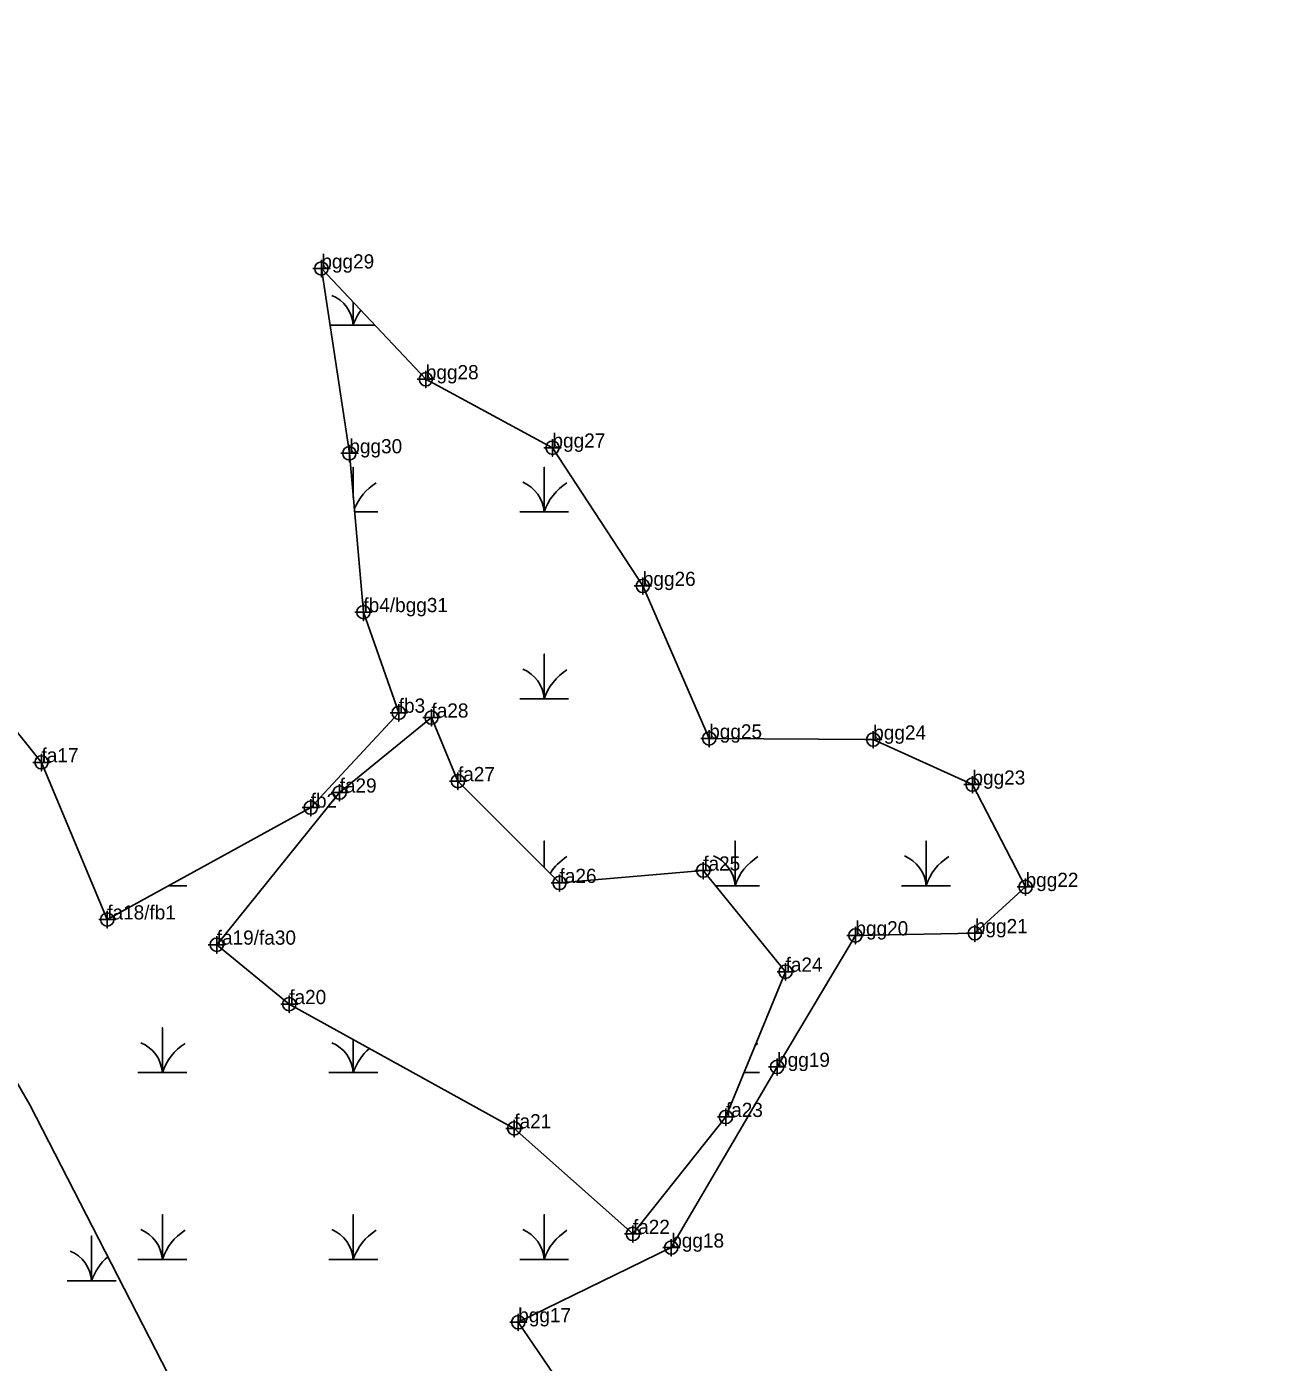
# Model space of a CAD drawing. Extents: x 2071991 to 2268989, y 436479 to 469629.
# Drawn here: x 2260518.1 to 2260956.1, y 440892.7 to 441363 of the extents above; entities that cross this region are included whole.
import ezdxf

# ---------------------------------------------------------------- set-up
doc = ezdxf.new("R2010")
doc.units = 0
for name, color, linetype in [('Exist Environmental Wetland Boundary', 7, 'Continuous'), ('Exist Environmental Wetland Boundary Cogo Comment', 7, 'Continuous'), ('Exist Environmental Wetland Boundary Cogo Point CELL', 7, 'Continuous'), ('Exist Hydro Jurisdictional Stream or Body of Water NEU Mitigable', 7, 'Continuous'), ('Exist Hydro Swamp or Marsh', 7, 'Continuous')]:
    doc.layers.add(name, color=color, linetype=linetype)

msp = doc.modelspace()

# ---------------------------------------------------------------- linework, layer by layer
at = {"layer": 'Exist Environmental Wetland Boundary'}
for points in [[(2260480.85, 442064.51), (2260471.33, 442023.13), (2260478.24, 441984.37), (2260453.18, 441919.62), (2260429.42, 441892.42), (2260405.4, 441828.34), (2260382.58, 441774.65), (2260378.54, 441677.46), (2260371.11, 441593.52), (2260413.53, 441501.55), (2260451.72, 441470.49), (2260474.35, 441433.89), (2260474.01, 441354.15), (2260435.58, 441283.64), (2260458.13, 441223.04), (2260478.69, 441159.57), (2260523.25, 441103.96), (2260546.39, 441048.63)], [(2260546.39, 441048.63), (2260618.01, 441088.01), (2260649, 441121.42), (2260636.57, 441156.84), (2260631.61, 441212.76), (2260621.76, 441277.83), (2260658.53, 441238.83), (2260703.11, 441214.74), (2260734.92, 441166.07), (2260758.28, 441112.34), (2260816, 441111.96), (2260850.94, 441096.11), (2260869.64, 441060.08), (2260851.79, 441043.8), (2260809.74, 441043.03), (2260782.17, 440996.74), (2260744.92, 440933.11), (2260691.05, 440906.82), (2260740.96, 440833.53)], [(2260584.94, 441039.76), (2260610.45, 441018.83), (2260689.66, 440975.09), (2260731.41, 440937.91), (2260764.15, 440979.1), (2260785.15, 441030.24), (2260756.17, 441065.85), (2260705.59, 441061.49), (2260669.84, 441097.33), (2260660.52, 441119.71), (2260628.19, 441093.3), (2260584.94, 441039.76)]]:
    msp.add_lwpolyline(points, dxfattribs=at)
at = {"layer": 'Exist Environmental Wetland Boundary Cogo Point CELL'}
for points in [[(2260621.76, 441280.83), (2260621.76, 441274.83), (2260621.76, 441277.83), (2260624.76, 441277.83), (2260618.76, 441277.83)], [(2260658.53, 441241.83), (2260658.53, 441235.83), (2260658.53, 441238.83), (2260661.53, 441238.83), (2260655.53, 441238.83)], [(2260631.61, 441215.76), (2260631.61, 441209.76), (2260631.61, 441212.76), (2260634.61, 441212.76), (2260628.61, 441212.76)], [(2260703.11, 441217.74), (2260703.11, 441211.74), (2260703.11, 441214.74), (2260706.11, 441214.74), (2260700.11, 441214.74)], [(2260734.92, 441169.07), (2260734.92, 441163.07), (2260734.92, 441166.07), (2260737.92, 441166.07), (2260731.92, 441166.07)], [(2260636.57, 441159.84), (2260636.57, 441153.84), (2260636.57, 441156.84), (2260639.57, 441156.84), (2260633.57, 441156.84)], [(2260649, 441124.42), (2260649, 441118.42), (2260649, 441121.42), (2260652, 441121.42), (2260646, 441121.42)], [(2260660.52, 441122.71), (2260660.52, 441116.71), (2260660.52, 441119.71), (2260663.52, 441119.71), (2260657.52, 441119.71)], [(2260758.28, 441115.34), (2260758.28, 441109.34), (2260758.28, 441112.34), (2260761.28, 441112.34), (2260755.28, 441112.34)], [(2260816, 441114.96), (2260816, 441108.96), (2260816, 441111.96), (2260819, 441111.96), (2260813, 441111.96)], [(2260523.25, 441106.96), (2260523.25, 441100.96), (2260523.25, 441103.96), (2260526.25, 441103.96), (2260520.25, 441103.96)], [(2260669.84, 441100.33), (2260669.84, 441094.33), (2260669.84, 441097.33), (2260672.84, 441097.33), (2260666.84, 441097.33)], [(2260850.94, 441099.11), (2260850.94, 441093.11), (2260850.94, 441096.11), (2260853.94, 441096.11), (2260847.94, 441096.11)], [(2260628.19, 441096.3), (2260628.19, 441090.3), (2260628.19, 441093.3), (2260631.19, 441093.3), (2260625.19, 441093.3)], [(2260618.01, 441091.01), (2260618.01, 441085.01), (2260618.01, 441088.01), (2260621.01, 441088.01), (2260615.01, 441088.01)], [(2260756.17, 441068.85), (2260756.17, 441062.85), (2260756.17, 441065.85), (2260759.17, 441065.85), (2260753.17, 441065.85)], [(2260705.59, 441064.49), (2260705.59, 441058.49), (2260705.59, 441061.49), (2260708.59, 441061.49), (2260702.59, 441061.49)], [(2260869.64, 441063.08), (2260869.64, 441057.08), (2260869.64, 441060.08), (2260872.64, 441060.08), (2260866.64, 441060.08)], [(2260546.39, 441051.63), (2260546.39, 441045.63), (2260546.39, 441048.63), (2260549.39, 441048.63), (2260543.39, 441048.63)], [(2260809.74, 441046.03), (2260809.74, 441040.03), (2260809.74, 441043.03), (2260812.74, 441043.03), (2260806.74, 441043.03)], [(2260851.79, 441046.8), (2260851.79, 441040.8), (2260851.79, 441043.8), (2260854.79, 441043.8), (2260848.79, 441043.8)], [(2260584.94, 441042.76), (2260584.94, 441036.76), (2260584.94, 441039.76), (2260587.94, 441039.76), (2260581.94, 441039.76)], [(2260785.15, 441033.24), (2260785.15, 441027.24), (2260785.15, 441030.24), (2260788.15, 441030.24), (2260782.15, 441030.24)], [(2260610.45, 441021.83), (2260610.45, 441015.83), (2260610.45, 441018.83), (2260613.45, 441018.83), (2260607.45, 441018.83)], [(2260782.17, 440999.74), (2260782.17, 440993.74), (2260782.17, 440996.74), (2260785.17, 440996.74), (2260779.17, 440996.74)], [(2260764.15, 440982.1), (2260764.15, 440976.1), (2260764.15, 440979.1), (2260767.15, 440979.1), (2260761.15, 440979.1)], [(2260689.66, 440978.09), (2260689.66, 440972.09), (2260689.66, 440975.09), (2260692.66, 440975.09), (2260686.66, 440975.09)], [(2260731.41, 440940.91), (2260731.41, 440934.91), (2260731.41, 440937.91), (2260734.41, 440937.91), (2260728.41, 440937.91)], [(2260744.92, 440936.11), (2260744.92, 440930.11), (2260744.92, 440933.11), (2260747.92, 440933.11), (2260741.92, 440933.11)], [(2260691.05, 440909.82), (2260691.05, 440903.82), (2260691.05, 440906.82), (2260694.05, 440906.82), (2260688.05, 440906.82)]]:
    msp.add_lwpolyline(points, dxfattribs=at)
for centre in [(2260621.76, 441277.83), (2260658.53, 441238.83), (2260631.61, 441212.76), (2260703.11, 441214.74), (2260734.92, 441166.07), (2260636.57, 441156.84), (2260649, 441121.42), (2260660.52, 441119.71), (2260758.28, 441112.34), (2260816, 441111.96), (2260523.25, 441103.96), (2260669.84, 441097.33), (2260850.94, 441096.11), (2260628.19, 441093.3), (2260618.01, 441088.01), (2260756.17, 441065.85), (2260705.59, 441061.49), (2260869.64, 441060.08), (2260546.39, 441048.63), (2260809.74, 441043.03), (2260851.79, 441043.8), (2260584.94, 441039.76), (2260785.15, 441030.24), (2260610.45, 441018.83), (2260782.17, 440996.74), (2260764.15, 440979.1), (2260689.66, 440975.09), (2260731.41, 440937.91), (2260744.92, 440933.11), (2260691.05, 440906.82)]:
    msp.add_circle(centre, 2.34, dxfattribs=at)
at = {"layer": 'Exist Hydro Jurisdictional Stream or Body of Water NEU Mitigable'}
msp.add_lwpolyline([(2260075.45, 441954.42), (2260114.02, 441801.94), (2260184.81, 441648.46), (2260298.86, 441376.92), (2260416.84, 441160.47), (2260519.09, 440983.38), (2260589.88, 440845.64), (2260656.73, 440711.84), (2260727.52, 440609.51), (2260817.97, 440519), (2260888.76, 440463.9), (2260939.89, 440416.68), (2260956.11, 440384.21)], dxfattribs=at)
at = {"layer": 'Exist Hydro Swamp or Marsh'}
for p, q in [((2260633.44, 441192.1), (2260641.59, 441192.1)), ((2260568.05, 441060.54), (2260574.39, 441060.54)), ((2260770.58, 440994.76), (2260776, 440994.76))]:
    msp.add_line(p, q, dxfattribs=at)
for points in [[(2260624.78, 441257.88), (2260632.99, 441257.88), (2260632.99, 441265.92)], [(2260632.99, 441265.92), (2260632.99, 441257.88), (2260640.57, 441257.88)], [(2260632.99, 441197.22), (2260632.99, 441207.88), (2260632.99, 441197.22)], [(2260691.59, 441192.1), (2260700.19, 441192.1), (2260700.19, 441207.88), (2260700.19, 441192.1), (2260708.79, 441192.1)], [(2260691.59, 441126.32), (2260700.19, 441126.32), (2260700.19, 441142.1), (2260700.19, 441126.32), (2260708.79, 441126.32)], [(2260700.19, 441066.9), (2260700.19, 441076.32), (2260700.19, 441066.9)], [(2260760.49, 441060.54), (2260767.4, 441060.54), (2260767.4, 441076.32), (2260767.4, 441060.54), (2260776, 441060.54)], [(2260826, 441060.54), (2260834.6, 441060.54), (2260834.6, 441076.32), (2260834.6, 441060.54), (2260843.2, 441060.54)], [(2260557.18, 440994.76), (2260565.79, 440994.76), (2260565.79, 441010.54), (2260565.79, 440994.76), (2260574.39, 440994.76)], [(2260624.39, 440994.76), (2260632.99, 440994.76), (2260632.99, 441006.38)], [(2260632.99, 441006.38), (2260632.99, 440994.76), (2260641.59, 440994.76)], [(2260557.18, 440928.98), (2260565.79, 440928.98), (2260565.79, 440944.76), (2260565.79, 440928.98), (2260574.39, 440928.98)], [(2260624.39, 440928.98), (2260632.99, 440928.98), (2260632.99, 440944.76), (2260632.99, 440928.98), (2260641.59, 440928.98)], [(2260691.59, 440928.98), (2260700.19, 440928.98), (2260700.19, 440944.76), (2260700.19, 440928.98), (2260708.79, 440928.98)], [(2260532.3, 440921.43), (2260540.9, 440921.43), (2260540.9, 440937.21), (2260540.9, 440921.43), (2260549.5, 440921.43)]]:
    msp.add_lwpolyline(points, dxfattribs=at)
for centre, radius, start, end in [((2260620.72, 441257), 12.3, 4.1403, 67.535), ((2260651.23, 441251.82), 19.22, 144.1182, 161.6222), ((2260651.23, 441186.04), 19.22, 122.1274, 158.4418), ((2260687.93, 441191.22), 12.3, 4.1403, 67.535), ((2260718.43, 441186.04), 19.22, 122.1274, 161.6222), ((2260687.93, 441125.43), 12.3, 4.1403, 67.535), ((2260718.43, 441120.26), 19.22, 122.1274, 161.6222), ((2260718.43, 441054.48), 19.22, 122.1274, 147.374), ((2260755.13, 441059.65), 12.3, 4.1403, 67.535), ((2260785.64, 441054.48), 19.22, 122.1274, 161.6222), ((2260822.33, 441059.65), 12.3, 4.1403, 67.535), ((2260852.84, 441054.48), 19.22, 122.1274, 161.6222), ((2260553.52, 440993.87), 12.3, 4.1403, 67.535), ((2260584.03, 440988.7), 19.22, 122.1274, 161.6222), ((2260620.72, 440993.87), 12.3, 4.1403, 67.535), ((2260651.23, 440988.7), 19.22, 130.8206, 161.6222), ((2260785.64, 440988.7), 19.22, 122.1274, 125.2925), ((2260553.52, 440928.09), 12.3, 4.1403, 67.535), ((2260584.03, 440922.92), 19.22, 122.1274, 161.6222), ((2260620.72, 440928.09), 12.3, 4.1403, 67.535), ((2260651.23, 440922.92), 19.22, 122.1274, 161.6222), ((2260687.93, 440928.09), 12.3, 4.1403, 67.535), ((2260718.43, 440922.92), 19.22, 122.1274, 161.6222), ((2260528.64, 440920.54), 12.3, 4.1403, 67.535), ((2260559.15, 440915.36), 19.22, 130.8529, 161.6222)]:
    msp.add_arc(centre, radius, start, end, dxfattribs=at)

# ---------------------------------------------------------------- texts
at = {"layer": 'Exist Environmental Wetland Boundary Cogo Comment'}
for s, p in [('bgg29', (2260621.76, 441277.83)), ('bgg28', (2260658.53, 441238.83)), ('bgg27', (2260703.11, 441214.74)), ('bgg30', (2260631.61, 441212.76)), ('bgg26', (2260734.92, 441166.07)), ('fb4/bgg31', (2260636.57, 441156.84)), ('fb3', (2260649, 441121.42)), ('fa28', (2260660.52, 441119.71)), ('bgg25', (2260758.28, 441112.34)), ('bgg24', (2260816, 441111.96)), ('fa17', (2260523.25, 441103.96)), ('fa27', (2260669.84, 441097.33)), ('bgg23', (2260850.94, 441096.11)), ('fa29', (2260628.19, 441093.3)), ('fb2', (2260618.01, 441088.01)), ('fa25', (2260756.17, 441065.85)), ('fa26', (2260705.59, 441061.49)), ('bgg22', (2260869.64, 441060.08)), ('fa18/fb1', (2260546.39, 441048.63)), ('fa19/fa30', (2260584.94, 441039.76)), ('bgg20', (2260809.74, 441043.03)), ('bgg21', (2260851.79, 441043.8)), ('fa24', (2260785.15, 441030.24)), ('fa20', (2260610.45, 441018.83)), ('bgg19', (2260782.17, 440996.74)), ('fa23', (2260764.15, 440979.1)), ('fa21', (2260689.66, 440975.09)), ('fa22', (2260731.41, 440937.91)), ('bgg18', (2260744.92, 440933.11)), ('bgg17', (2260691.05, 440906.82))]:
    msp.add_text(s, height=5, dxfattribs=at).set_placement(p)

doc.saveas('drawing.dxf')
